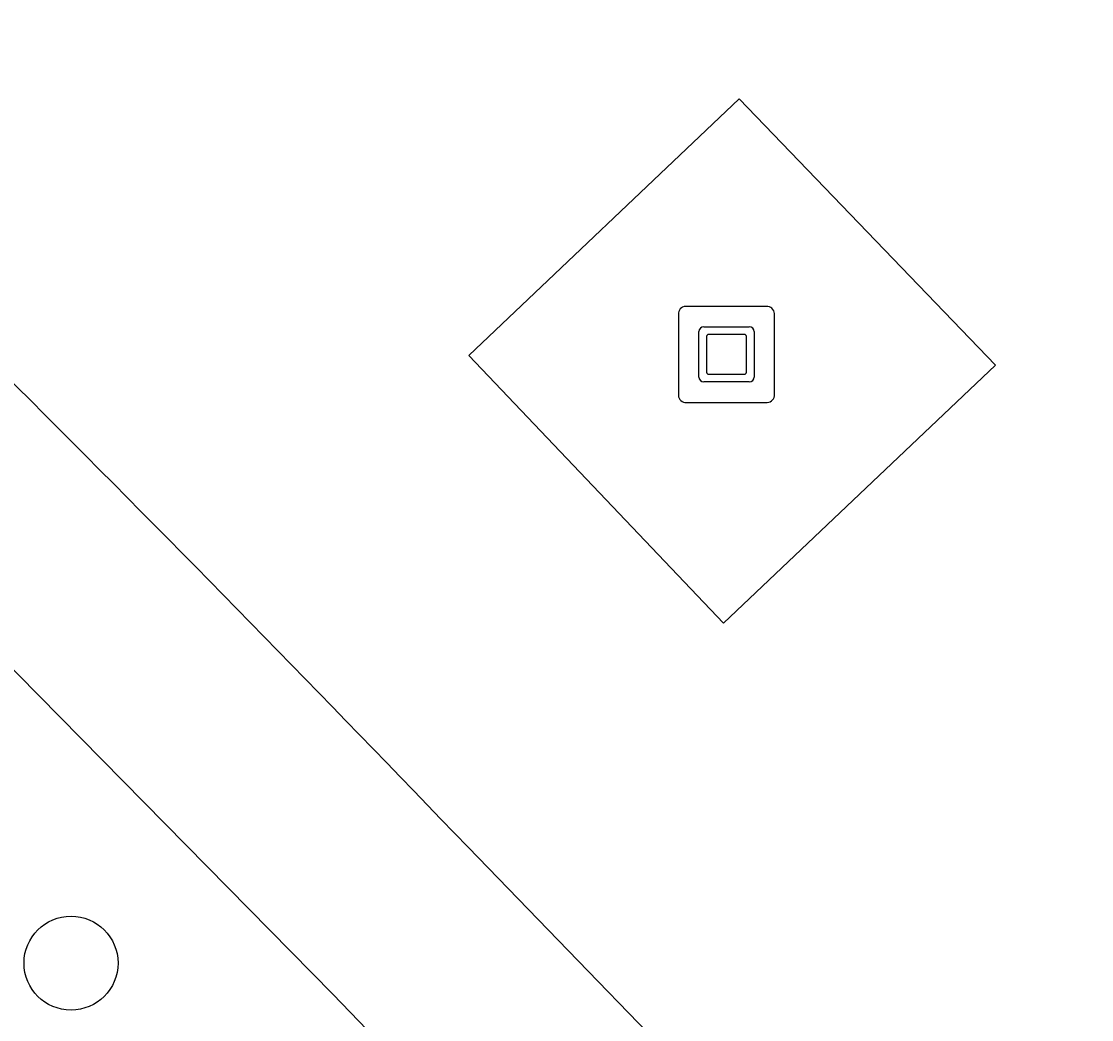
# Model space of a CAD drawing. Extents: x 161087 to 161926, y 382572 to 383873.
# Drawn here: x 161208.53 to 161219.67, y 383184.3 to 383194.69 of the extents above; entities that cross this region are included whole.
import ezdxf

# ---------------------------------------------------------------- set-up
doc = ezdxf.new("R2010")
doc.units = 0
for name, color, linetype in [('IMGEO_Berm_open', 7, 'Continuous'), ('IMGEO_Boom', 7, 'Continuous'), ('IMGEO_Fietspad_gesloten', 7, 'Continuous'), ('IMGEO_Kunstobject', 7, 'Continuous'), ('IMGEO_Terreindeel_open', 7, 'Continuous'), ('IMGEO_Voetgangersgebied_open', 7, 'Continuous')]:
    doc.layers.add(name, color=color, linetype=linetype)

msp = doc.modelspace()

# ---------------------------------------------------------------- linework, layer by layer
at = {"layer": 'IMGEO_Berm_open'}
msp.add_lwpolyline([(161220.989, 383174.98), (161211.773, 383184.561), (161207.62, 383188.777), (161203.449, 383192.876), (161202.392, 383193.868), (161200.711, 383192.181), (161231.254, 383160.721), (161231.319, 383160.775), (161233.197, 383162.349)], close=True, dxfattribs=at)
at = {"layer": 'IMGEO_Boom'}
msp.add_circle((161209.048, 383184.884), 0.489, dxfattribs=at)
at = {"layer": 'IMGEO_Fietspad_gesloten'}
msp.add_lwpolyline([(161172.013, 383222.368), (161193.612, 383202.105), (161198.375, 383197.637), (161202.392, 383193.868), (161203.449, 383192.876), (161207.62, 383188.777), (161211.773, 383184.561), (161220.989, 383174.98), (161233.197, 383162.349), (161234.788, 383163.737), (161222.243, 383176.723), (161213.179, 383186.09)], dxfattribs=at)
msp.add_arc((160992.639, 382974.844), 305.389, 43.76694, 46.20815, dxfattribs=at)
at = {"layer": 'IMGEO_Kunstobject'}
for p, q in [((161216.283, 383191.72), (161215.442, 383191.72)), ((161216.283, 383191.72), (161215.442, 383191.72)), ((161215.367, 383191.636), (161215.367, 383190.795)), ((161215.367, 383191.636), (161215.367, 383190.795)), ((161216.367, 383190.804), (161216.367, 383191.645)), ((161216.367, 383190.804), (161216.367, 383191.645)), ((161215.631, 383191.508), (161216.105, 383191.508)), ((161215.581, 383190.984), (161215.581, 383191.458)), ((161215.661, 383191.408), (161215.661, 383191.034)), ((161216.055, 383191.428), (161215.681, 383191.428)), ((161216.075, 383191.034), (161216.075, 383191.408)), ((161216.155, 383191.458), (161216.155, 383190.984)), ((161216.105, 383190.934), (161215.631, 383190.934)), ((161215.681, 383191.014), (161216.055, 383191.014)), ((161215.451, 383190.72), (161216.292, 383190.72)), ((161215.451, 383190.72), (161216.292, 383190.72))]:
    msp.add_line(p, q, dxfattribs=at)
for centre, radius, start, end in [((161215.445, 383191.642), 0.0779, 92.4484, 184.2845), ((161215.445, 383191.642), 0.0779, 92.4484, 184.2845), ((161216.289, 383191.642), 0.0779, 2.4484, 94.2845), ((161216.289, 383191.642), 0.0779, 2.4484, 94.2845), ((161215.631, 383191.458), 0.05, 90, 180), ((161216.105, 383191.458), 0.05, 360, 90), ((161215.681, 383191.408), 0.02, 90, 180), ((161216.055, 383191.408), 0.02, 360, 90), ((161215.681, 383191.034), 0.02, 180, 270), ((161216.055, 383191.034), 0.02, 270, 0), ((161215.631, 383190.984), 0.05, 180, 270), ((161216.105, 383190.984), 0.05, 270, 0), ((161215.445, 383190.798), 0.0779, 182.4484, 274.2845), ((161215.445, 383190.798), 0.0779, 182.4484, 274.2845), ((161216.289, 383190.798), 0.0779, 272.4484, 4.2845), ((161216.289, 383190.798), 0.0779, 272.4484, 4.2845)]:
    msp.add_arc(centre, radius, start, end, dxfattribs=at)
at = {"layer": 'IMGEO_Terreindeel_open'}
msp.add_lwpolyline([(161215.835, 383188.423), (161218.667, 383191.109), (161215.998, 383193.88), (161213.186, 383191.21)], close=True, dxfattribs=at)
at = {"layer": 'IMGEO_Voetgangersgebied_open'}
msp.add_lwpolyline([(161215.835, 383188.423), (161213.186, 383191.21), (161215.998, 383193.88), (161218.667, 383191.109)], close=True, dxfattribs=at)
msp.add_lwpolyline([(161213.179, 383186.09), (161222.243, 383176.723), (161234.788, 383163.737), (161247.047, 383173.276), (161243.848, 383173.6), (161226.063, 383192.108)], dxfattribs=at)
msp.add_arc((160992.639, 382974.844), 305.389, 43.76694, 46.20815, dxfattribs=at)

doc.saveas('drawing.dxf')
